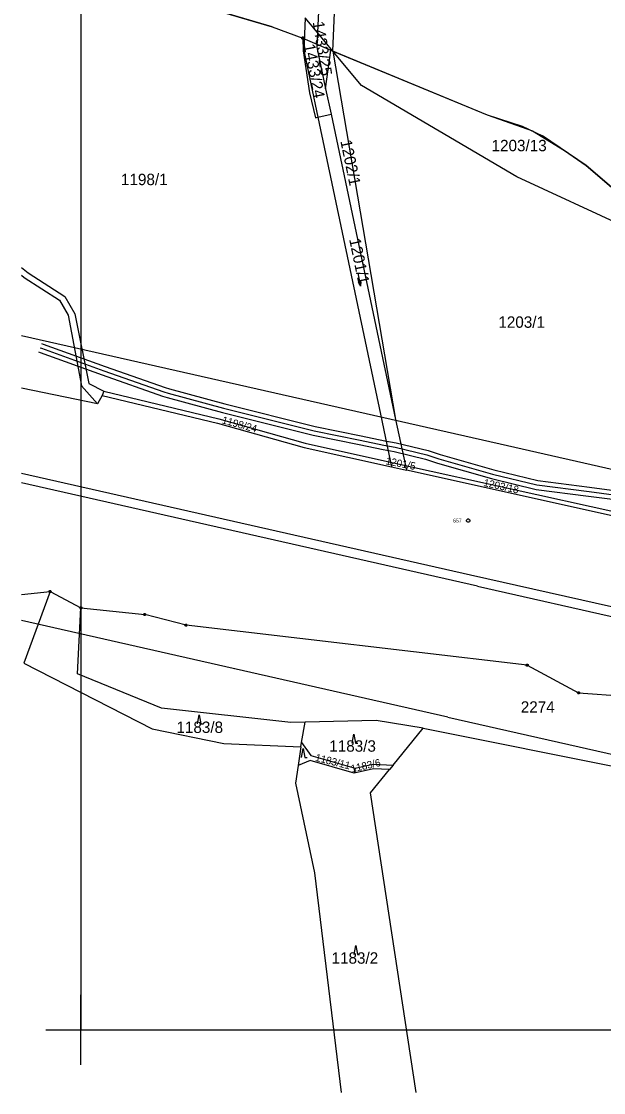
# Model space of a CAD drawing. Extents: x -510185 to -506993, y -1126306 to -1123642.
# Drawn here: x -510185 to -509924.6, y -1126306.3 to -1125827.4 of the extents above; entities that cross this region are included whole.
import ezdxf

# ---------------------------------------------------------------- set-up
doc = ezdxf.new("R2010")
doc.units = 0
for name, color, linetype in [('ochranná pásma', 7, 'Continuous'), ('parcelni hranice', 7, 'Continuous'), ('u_dalnice', 7, 'Continuous'), ('u_dráha', 7, 'Continuous'), ('u_kabely', 7, 'Continuous'), ('u_teliasonera', 7, 'Continuous'), ('x_formát_křížky', 7, 'Continuous'), ('x_formát_rám', 7, 'Continuous'), ('ˇ2', 7, 'Continuous'), ('ˇ3', 7, 'Continuous'), ('ˇ8', 7, 'Continuous')]:
    doc.layers.add(name, color=color, linetype=linetype)

msp = doc.modelspace()

# ---------------------------------------------------------------- linework, layer by layer
at = {"layer": 'ochranná pásma'}
for p, q in [((-510185.05, -1125967.78), (-509970.9, -1126016.24)), ((-509970.9, -1126016.24), (-509624.12, -1126094.8)), ((-509994.29, -1126138.38), (-510185.05, -1126095.2)), ((-509994.29, -1126138.38), (-509650.12, -1126216.27))]:
    msp.add_line(p, q, dxfattribs=at)
at = {"layer": 'parcelni hranice'}
for p, q in [((-510045.7, -1125840.66), (-510038.8, -1125668.01)), ((-510045.6, -1125670.75), (-510052.62, -1125832.34)), ((-510072.92, -1125829.82), (-510125.17, -1125814.3)), ((-510058.1, -1125825.76), (-510058.76, -1125840.4)), ((-510052.62, -1125832.34), (-510058.1, -1125825.76)), ((-510072.92, -1125829.82), (-510059.18, -1125834.79)), ((-510059.18, -1125834.79), (-510059.08, -1125840.46)), ((-510052.62, -1125832.34), (-510052.91, -1125838.91)), ((-510045.7, -1125840.66), (-510052.62, -1125832.34)), ((-510059.08, -1125840.46), (-510056.12, -1125859.25)), ((-510058.76, -1125840.4), (-510052.47, -1125870.22)), ((-510052.91, -1125838.91), (-510048.96, -1125857.56)), ((-510048.96, -1125857.56), (-510046.72, -1125840.24)), ((-510046.72, -1125840.24), (-510045.7, -1125840.66)), ((-510045.7, -1125840.66), (-510017.65, -1126005.38)), ((-510032.91, -1125856.03), (-510045.7, -1125840.66)), ((-510045.7, -1125840.66), (-509976.66, -1125869.15)), ((-510056.12, -1125859.25), (-510053.54, -1125870.46)), ((-510048.96, -1125857.56), (-510046.56, -1125868.9)), ((-509963.46, -1125896.78), (-510032.91, -1125856.03)), ((-510052.47, -1125870.22), (-510046.56, -1125868.9)), ((-510046.56, -1125868.9), (-510017.65, -1126005.38)), ((-509976.66, -1125869.15), (-509961, -1125874.22)), ((-510053.54, -1125870.46), (-510052.47, -1125870.22)), ((-510052.47, -1125870.22), (-510023.88, -1126005.75)), ((-509961, -1125874.22), (-509951.92, -1125878.46)), ((-509932.39, -1125891.78), (-509951.92, -1125878.46)), ((-509912.78, -1125908.67), (-509932.39, -1125891.78)), ((-509903.81, -1125924.39), (-509963.46, -1125896.78)), ((-510185.05, -1125937.37), (-510181.97, -1125939.77)), ((-510185.05, -1125940.85), (-510183.76, -1125941.86)), ((-510181.97, -1125939.77), (-510165.68, -1125950.41)), ((-510183.76, -1125941.86), (-510167.96, -1125952.06)), ((-510165.68, -1125950.41), (-510161.13, -1125958.17)), ((-510167.96, -1125952.06), (-510164.13, -1125958.71)), ((-510164.13, -1125958.71), (-510158.14, -1125990.31)), ((-510161.13, -1125958.17), (-510154.92, -1125989.29)), ((-510154.92, -1125989.29), (-510148.14, -1125992.75)), ((-510151.04, -1125998.35), (-510185.05, -1125991.38)), ((-510158.14, -1125990.31), (-510151.04, -1125998.35)), ((-510148.14, -1125992.75), (-510148.9, -1125994.63)), ((-510148.14, -1125992.75), (-510096.79, -1126005.08)), ((-510148.9, -1125994.63), (-510151.04, -1125998.35)), ((-510148.9, -1125994.63), (-510097.29, -1126007.02)), ((-510097.29, -1126007.02), (-510058.64, -1126017.85)), ((-510096.79, -1126005.08), (-510058.15, -1126015.91)), ((-510023.88, -1126005.75), (-510019.95, -1126024.38)), ((-510017.65, -1126005.38), (-510013.31, -1126025.85)), ((-510058.64, -1126017.85), (-510019.5, -1126026.53)), ((-510058.15, -1126015.91), (-510019.95, -1126024.38)), ((-510019.95, -1126024.38), (-510019.5, -1126026.53)), ((-510019.95, -1126024.38), (-510013.31, -1126025.85)), ((-510019.5, -1126026.53), (-510012.85, -1126028)), ((-510013.31, -1126025.85), (-510012.85, -1126028)), ((-510013.31, -1126025.85), (-509918.76, -1126046.82)), ((-509919.43, -1126048.72), (-510012.85, -1126028)), ((-510185.05, -1126083.61), (-510172.24, -1126082.26)), ((-510172.24, -1126082.26), (-510183.94, -1126114.31)), ((-510172.24, -1126082.26), (-510158.44, -1126089.63)), ((-510159.94, -1126119.11), (-510158.44, -1126089.63)), ((-510158.44, -1126089.63), (-510129.88, -1126092.52)), ((-510111.42, -1126097.28), (-510129.88, -1126092.52)), ((-509958.82, -1126115.21), (-510111.42, -1126097.28)), ((-510183.94, -1126114.31), (-510126.55, -1126143.66)), ((-509958.82, -1126115.21), (-509935.84, -1126127.55)), ((-510122.37, -1126134.5), (-510159.94, -1126119.11)), ((-509935.84, -1126127.55), (-509915.18, -1126129.13)), ((-510064.5, -1126140.87), (-510122.37, -1126134.5)), ((-510058.17, -1126140.71), (-510064.5, -1126140.87)), ((-510059.74, -1126149.77), (-510058.17, -1126140.71)), ((-510026.35, -1126139.93), (-510058.17, -1126140.71)), ((-510005.35, -1126143.37), (-510026.35, -1126139.93)), ((-510126.55, -1126143.66), (-510094.53, -1126150.26)), ((-510018.82, -1126159.84), (-510005.35, -1126143.37)), ((-510005.35, -1126143.37), (-509908.88, -1126162.71)), ((-510094.53, -1126150.26), (-510060.08, -1126151.74)), ((-510060.08, -1126151.74), (-510061.31, -1126160.07)), ((-510060.08, -1126151.74), (-510059.74, -1126149.77)), ((-510059.74, -1126149.77), (-510055.62, -1126155.55)), ((-510055.62, -1126155.55), (-510035.75, -1126161.23)), ((-510061.31, -1126160.07), (-510062.46, -1126167.9)), ((-510055.96, -1126157.76), (-510061.31, -1126160.07)), ((-510036.14, -1126163.42), (-510055.96, -1126157.76)), ((-510035.75, -1126161.23), (-510036.14, -1126163.42)), ((-510027.59, -1126161.48), (-510036.14, -1126163.42)), ((-510035.75, -1126161.23), (-510027.79, -1126159.47)), ((-510028.94, -1126172.22), (-510020.4, -1126161.78)), ((-510027.79, -1126159.47), (-510018.82, -1126159.84)), ((-510020.4, -1126161.78), (-510027.59, -1126161.48)), ((-510018.82, -1126159.84), (-510020.4, -1126161.78)), ((-510062.46, -1126167.9), (-510053.93, -1126208.1)), ((-510008.43, -1126306.31), (-510028.94, -1126172.22)), ((-510053.93, -1126208.1), (-510042, -1126306.31))]:
    msp.add_line(p, q, dxfattribs=at)
at = {"layer": 'u_dalnice'}
msp.add_lwpolyline([(-510125.17, -1125814.3), (-510072.92, -1125829.82), (-510059.18, -1125834.79), (-510046.72, -1125840.24), (-509976.66, -1125869.15), (-509956.46, -1125876.34), (-509942.16, -1125885.12), (-509932.39, -1125891.78), (-509912.78, -1125908.67)], dxfattribs=at)
at = {"layer": 'u_dráha'}
for p, q in [((-510185.05, -1126029.3), (-509984.16, -1126074.76)), ((-509981.04, -1126079.86), (-510185.05, -1126033.68)), ((-509984.16, -1126074.76), (-509636.42, -1126153.53)), ((-509981.04, -1126079.86), (-509637.78, -1126157.55))]:
    msp.add_line(p, q, dxfattribs=at)
at = {"layer": 'u_kabely'}
for points in [[(-510177.39, -1125975.17), (-510176.72, -1125975.4), (-510148.91, -1125985.43), (-510121.99, -1125994.88), (-510119.91, -1125995.45), (-510095.13, -1126002.28), (-510054.49, -1126012.41), (-510033.94, -1126016.51), (-510023.31, -1126018.79), (-510018.33, -1126019.7), (-510004.26, -1126023.12), (-509998.95, -1126024.84), (-509974.83, -1126031.69), (-509954.86, -1126036.58), (-509931.43, -1126039.56), (-509914.76, -1126041.79)], [(-510176.07, -1125971.39), (-510175.38, -1125971.64), (-510147.57, -1125981.67), (-510120.79, -1125991.06), (-510118.85, -1125991.6), (-510094.11, -1125998.42), (-510053.61, -1126008.51), (-510033.12, -1126012.59), (-510022.53, -1126014.87), (-510017.49, -1126015.78), (-510003.16, -1126019.26), (-509997.79, -1126021.02), (-509973.81, -1126027.83), (-509954.12, -1126032.64), (-509930.91, -1126035.6), (-509914.2, -1126037.83)]]:
    msp.add_lwpolyline(points, dxfattribs=at)
at = {"layer": 'u_teliasonera'}
msp.add_lwpolyline([(-510176.73, -1125973.28), (-510176.05, -1125973.52), (-510148.24, -1125983.55), (-510121.39, -1125992.97), (-510119.38, -1125993.52), (-510094.62, -1126000.35), (-510054.05, -1126010.46), (-510033.53, -1126014.55), (-510022.92, -1126016.83), (-510017.91, -1126017.74), (-510003.71, -1126021.19), (-509998.37, -1126022.93), (-509974.32, -1126029.76), (-509954.49, -1126034.61), (-509931.17, -1126037.58), (-509914.48, -1126039.81)], dxfattribs=at)
at = {"layer": 'x_formát_křížky'}
for p, q in [((-510158.52, -1126293.84), (-510158.52, -1126262.59)), ((-510174.14, -1126278.21), (-510142.89, -1126278.21))]:
    msp.add_line(p, q, dxfattribs=at)
at = {"layer": 'x_formát_rám'}
msp.add_lwpolyline([(-510158.52, -1126278.21), (-507008.52, -1126278.21), (-507008.52, -1123673.61), (-510158.52, -1123673.61)], close=True, dxfattribs=at)
at = {"layer": 'ˇ3'}
for points in [[(-510034.58, -1125939.86), (-510033.34, -1125945.74)], [(-510033.27, -1125943.68), (-510033.34, -1125945.74), (-510034.24, -1125943.88)], [(-510106.23, -1126141.47), (-510105.48, -1126137.47), (-510104.73, -1126141.47), (-510103.73, -1126141.47)], [(-510037.09, -1126150.07), (-510036.34, -1126146.07), (-510035.59, -1126150.07), (-510034.59, -1126150.07)], [(-510059.72, -1126156.53), (-510058.97, -1126152.53), (-510058.22, -1126156.53), (-510057.22, -1126156.53)], [(-510036.28, -1126244.6), (-510035.53, -1126240.6), (-510034.78, -1126244.6), (-510033.78, -1126244.6)]]:
    msp.add_lwpolyline(points, dxfattribs=at)
at = {"layer": 'ˇ8'}
for points in [[(-510059.03, -1125834.31), (-510058.78, -1125834.5), (-510058.68, -1125834.79), (-510058.78, -1125835.08), (-510059.03, -1125835.27), (-510059.33, -1125835.27), (-510059.58, -1125835.08), (-510059.68, -1125834.79), (-510059.58, -1125834.5), (-510059.33, -1125834.31)], [(-509985.01, -1126049.84), (-509984.67, -1126050.03), (-509984.48, -1126050.37), (-509984.48, -1126050.75), (-509984.67, -1126051.09), (-509985.01, -1126051.28), (-509985.39, -1126051.28), (-509985.73, -1126051.09), (-509985.92, -1126050.75), (-509985.92, -1126050.37), (-509985.73, -1126050.03), (-509985.39, -1126049.84)], [(-510172.09, -1126081.78), (-510171.84, -1126081.97), (-510171.74, -1126082.26), (-510171.84, -1126082.55), (-510172.09, -1126082.74), (-510172.39, -1126082.74), (-510172.64, -1126082.55), (-510172.74, -1126082.26), (-510172.64, -1126081.97), (-510172.39, -1126081.78)], [(-510158.29, -1126089.15), (-510158.04, -1126089.34), (-510157.94, -1126089.63), (-510158.04, -1126089.92), (-510158.29, -1126090.11), (-510158.59, -1126090.11), (-510158.84, -1126089.92), (-510158.94, -1126089.63), (-510158.84, -1126089.34), (-510158.59, -1126089.15)], [(-510129.73, -1126092.04), (-510129.48, -1126092.23), (-510129.38, -1126092.52), (-510129.48, -1126092.81), (-510129.73, -1126093), (-510130.03, -1126093), (-510130.28, -1126092.81), (-510130.38, -1126092.52), (-510130.28, -1126092.23), (-510130.03, -1126092.04)], [(-510111.27, -1126096.8), (-510111.02, -1126096.99), (-510110.92, -1126097.28), (-510111.02, -1126097.57), (-510111.27, -1126097.76), (-510111.57, -1126097.76), (-510111.82, -1126097.57), (-510111.92, -1126097.28), (-510111.82, -1126096.99), (-510111.57, -1126096.8)], [(-509958.67, -1126114.73), (-509958.42, -1126114.92), (-509958.32, -1126115.21), (-509958.42, -1126115.5), (-509958.67, -1126115.69), (-509958.97, -1126115.69), (-509959.22, -1126115.5), (-509959.32, -1126115.21), (-509959.22, -1126114.92), (-509958.97, -1126114.73)], [(-509935.69, -1126127.07), (-509935.44, -1126127.26), (-509935.34, -1126127.55), (-509935.44, -1126127.84), (-509935.69, -1126128.03), (-509935.99, -1126128.03), (-509936.24, -1126127.84), (-509936.34, -1126127.55), (-509936.24, -1126127.26), (-509935.99, -1126127.07)]]:
    msp.add_lwpolyline(points, close=True, dxfattribs=at)
for points in [[(-510059.3, -1125834.79), (-510059.06, -1125834.79)], [(-509985.25, -1126050.56), (-509985.15, -1126050.56)], [(-510172.36, -1126082.26), (-510172.12, -1126082.26)], [(-510158.56, -1126089.63), (-510158.32, -1126089.63)], [(-510130, -1126092.52), (-510129.76, -1126092.52)], [(-510111.54, -1126097.28), (-510111.3, -1126097.28)], [(-509958.94, -1126115.21), (-509958.7, -1126115.21)], [(-509935.96, -1126127.55), (-509935.72, -1126127.55)]]:
    msp.add_lwpolyline(points, dxfattribs=at)

# ---------------------------------------------------------------- texts
at = {"layer": 'ˇ2'}
for s, height, rotation, p in [('1433/25', 5.1, 278.744, (-510054.77, -1125827.63)), ('1433/24', 5.1, 280.8066, (-510058.85, -1125837.85)), ('1202/1', 5.1, 281.7233, (-510042.42, -1125880.82)), ('1201/1', 5.1, 281.7233, (-510038.47, -1125924.82)), ('1198/24', 3.3, 344.6914, (-510095.59, -1126007.01)), ('1201/5', 3.3, 348.9886, (-510022.32, -1126025.36)), ('1203/18', 3.3, 347.4989, (-509978.57, -1126035.05)), ('1183/11', 3.3, 345.8373, (-510053.87, -1126157.93)), ('1183/6', 3.3, 12.6051, (-510037.28, -1126163.18))]:
    msp.add_text(s, height=height, rotation=rotation, dxfattribs=at).set_placement(p)
for s, p in [('1203/13', (-509974.75, -1125885.41)), ('1198/1', (-510140.51, -1125900.56)), ('1203/1', (-509971.72, -1125964.35)), ('2274', (-509961.69, -1126136.46)), ('1183/8', (-510115.71, -1126145.51)), ('1183/3', (-510047.34, -1126153.9)), ('1183/2', (-510046.32, -1126248.69))]:
    msp.add_text(s, height=5.1, dxfattribs=at).set_placement(p)
at = {"layer": 'ˇ8'}
msp.add_text('657', height=1.7, dxfattribs=at).set_placement((-509992.03, -1126051.39))

doc.saveas('drawing.dxf')
